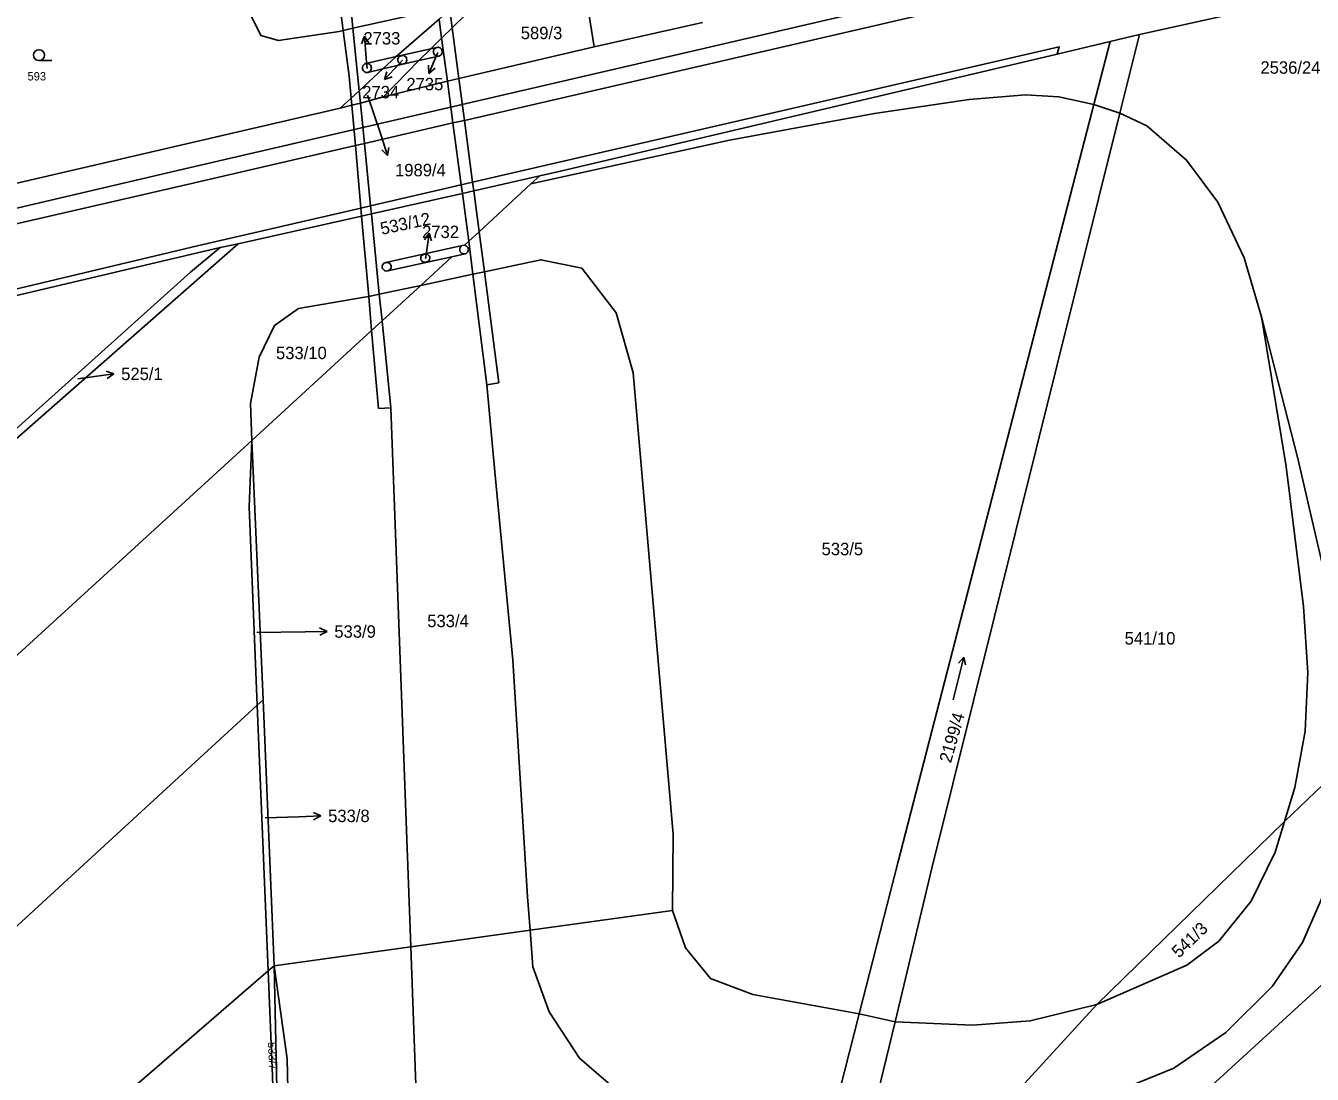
# Model space of a CAD drawing. Extents: x -679220 to -673243, y -1075091 to -1066557.
# Drawn here: x -675361.9 to -675185.8, y -1071521.5 to -1071378 of the extents above; entities that cross this region are included whole.
import ezdxf

# ---------------------------------------------------------------- set-up
doc = ezdxf.new("R2010")
doc.units = 0
for name, color, linetype in [('Hranice parcel', 7, 'Continuous'), ('Parcelní čísla', 7, 'Continuous'), ('Pop  PČ popisy', 7, 'Continuous'), ('Poz předměty', 7, 'Continuous'), ('Vnitřní kresba', 7, 'Continuous'), ('Značky kultur', 7, 'Continuous')]:
    doc.layers.add(name, color=color, linetype=linetype)

msp = doc.modelspace()

# ---------------------------------------------------------------- linework, layer by layer
at = {"layer": 'Hranice parcel'}
for p, q in [((-675209.46, -1071379.16), (-675102.52, -1071355.6)), ((-675284.12, -1071380.88), (-675287.37, -1071360.1)), ((-675269.26, -1071377.53), (-675284.12, -1071380.88)), ((-675213.49, -1071380.16), (-675209.46, -1071379.16)), ((-675209.46, -1071379.16), (-675212.15, -1071389.97)), ((-675213.49, -1071380.16), (-675220.72, -1071381.87)), ((-675313.03, -1071383.89), (-675311.19, -1071382.21)), ((-675311.19, -1071382.21), (-675306.45, -1071381.13)), ((-675306.45, -1071381.13), (-675308.1, -1071382.76)), ((-675308.1, -1071382.76), (-675313.03, -1071383.89)), ((-675308.1, -1071382.76), (-675312.92, -1071387.72)), ((-675318.85, -1071389.28), (-675418.33, -1071412.33)), ((-675315.94, -1071404.03), (-675332.84, -1071407.84)), ((-675315.94, -1071404.03), (-675314.97, -1071415.02)), ((-675335.31, -1071408.32), (-675385.99, -1071420.25)), ((-675378.01, -1071447.45), (-675332.84, -1071407.84)), ((-675332.84, -1071407.84), (-675335.31, -1071408.32)), ((-675303.6, -1071409.62), (-675307.85, -1071413.52)), ((-675330.97, -1071434.76), (-675329.42, -1071470.25)), ((-675329.42, -1071470.25), (-675330.22, -1071470.97)), ((-675329.42, -1071470.25), (-675327.92, -1071506.63)), ((-675330.22, -1071470.97), (-675431.53, -1071563.96)), ((-675330.22, -1071470.97), (-675328.73, -1071507.33)), ((-675189.61, -1071486.89), (-675215.28, -1071511.95)), ((-675403.27, -1071571.71), (-675328.73, -1071507.33)), ((-675327.92, -1071506.63), (-675328.73, -1071507.33)), ((-675327.92, -1071506.63), (-675325.9, -1071592.84))]:
    msp.add_line(p, q, dxfattribs=at)
for points in [[(-675303.21, -1071375.22), (-675303.9, -1071375.37), (-675305.52, -1071375.74), (-675317.12, -1071378.33), (-675318.45, -1071378.63), (-675318.99, -1071378.75), (-675327.32, -1071380.01), (-675329.71, -1071379.33), (-675334.39, -1071369.83), (-675337.64, -1071342.74)], [(-675217.92, -1071371.53), (-675301.86, -1071390.93), (-675303.44, -1071391.29), (-675315.55, -1071394.09), (-675316.79, -1071394.38), (-675340.61, -1071399.88), (-675384.5, -1071409.99), (-675415.03, -1071417), (-675446.03, -1071424.76)], [(-675311.19, -1071382.21), (-675305.34, -1071377.08), (-675303.85, -1071375.78), (-675303.21, -1071375.22)], [(-675299.67, -1071374.48), (-675303.52, -1071378.26), (-675304.99, -1071379.69), (-675306.45, -1071381.13)], [(-675396.97, -1071422.23), (-675378.45, -1071417.66), (-675338.21, -1071408.06), (-675316.04, -1071402.94), (-675314.7, -1071402.63), (-675302.3, -1071399.76), (-675300.75, -1071399.4), (-675220.45, -1071380.85), (-675220.72, -1071381.87)], [(-675312.92, -1071387.72), (-675304.2, -1071385.59), (-675302.61, -1071385.22), (-675284.12, -1071380.88)], [(-675306.45, -1071381.13), (-675305.63, -1071380.95), (-675305.47, -1071380.93), (-675305.32, -1071380.96), (-675305.19, -1071381.01), (-675305.08, -1071381.1), (-675304.98, -1071381.21), (-675304.9, -1071381.41), (-675304.89, -1071381.59), (-675304.92, -1071381.75), (-675304.98, -1071381.87), (-675305.05, -1071381.97), (-675305.17, -1071382.06), (-675305.35, -1071382.14), (-675308.1, -1071382.76)], [(-675247.81, -1071513.21), (-675242.52, -1071492.55), (-675222.56, -1071415.19), (-675215.69, -1071388.75), (-675213.49, -1071380.16)], [(-675313.03, -1071383.89), (-675315.08, -1071384.36), (-675315.23, -1071384.38), (-675315.37, -1071384.36), (-675315.49, -1071384.31), (-675315.6, -1071384.24), (-675315.7, -1071384.14), (-675315.77, -1071384.02), (-675315.81, -1071383.89), (-675315.83, -1071383.76), (-675315.81, -1071383.63), (-675315.76, -1071383.48), (-675315.68, -1071383.36), (-675315.54, -1071383.25), (-675315.35, -1071383.17), (-675311.19, -1071382.21)], [(-675220.72, -1071381.87), (-675288.72, -1071397.9), (-675291.55, -1071398.54)], [(-675318.85, -1071389.28), (-675317.37, -1071387.91), (-675316.27, -1071386.89), (-675313.03, -1071383.89)], [(-675312.92, -1071387.72), (-675316.1, -1071388.56), (-675317.28, -1071388.87), (-675318.85, -1071389.28)], [(-675212.15, -1071389.97), (-675237.88, -1071493.3), (-675242.88, -1071514.3)], [(-675212.15, -1071389.97), (-675208.44, -1071391.68), (-675203.01, -1071396.38), (-675198.74, -1071402.13), (-675195.13, -1071409.73), (-675192.76, -1071417.81), (-675189.4, -1071438.32), (-675187.02, -1071457.47), (-675186.39, -1071466.48), (-675186.79, -1071474.52), (-675188.18, -1071482.24), (-675189.61, -1071486.89)], [(-675291.55, -1071398.54), (-675300.59, -1071400.58), (-675302.14, -1071400.93), (-675314.59, -1071403.73), (-675315.94, -1071404.03)], [(-675291.55, -1071398.54), (-675292.75, -1071399.64), (-675299.86, -1071406.18), (-675301.28, -1071407.48), (-675301.87, -1071408.03)], [(-675378.6, -1071445.78), (-675365.09, -1071434.82), (-675339.35, -1071411.71), (-675335.31, -1071408.32)], [(-675303.6, -1071409.62), (-675312.33, -1071411.51), (-675312.55, -1071411.56), (-675312.72, -1071411.53), (-675312.82, -1071411.48), (-675312.91, -1071411.41), (-675313, -1071411.31), (-675313.06, -1071411.2), (-675313.1, -1071411.08), (-675313.11, -1071410.97), (-675313.1, -1071410.86), (-675313.07, -1071410.74), (-675313, -1071410.62), (-675312.93, -1071410.54), (-675312.84, -1071410.47), (-675312.73, -1071410.41), (-675312.61, -1071410.38), (-675302.18, -1071408.08), (-675301.87, -1071408.03)], [(-675301.87, -1071408.03), (-675301.72, -1071408.06), (-675301.58, -1071408.13), (-675301.48, -1071408.22), (-675301.41, -1071408.32), (-675301.36, -1071408.43), (-675301.33, -1071408.53), (-675301.32, -1071408.66), (-675301.35, -1071408.81), (-675301.39, -1071408.92), (-675301.52, -1071409.08), (-675301.61, -1071409.15), (-675301.78, -1071409.22), (-675303.6, -1071409.62)], [(-675307.85, -1071413.52), (-675300.71, -1071412), (-675299.13, -1071411.68), (-675291.41, -1071410.02), (-675285.8, -1071411.16), (-675281.07, -1071417.29), (-675278.76, -1071425.47), (-675273.31, -1071488.62), (-675273.38, -1071499.08)], [(-675307.85, -1071413.52), (-675313.13, -1071418.37), (-675314.56, -1071419.68), (-675330.97, -1071434.76)], [(-675314.97, -1071415.02), (-675313.53, -1071414.72), (-675307.85, -1071413.52)], [(-675330.97, -1071434.76), (-675331.13, -1071429.67), (-675329.95, -1071423.35), (-675327.87, -1071419), (-675324.56, -1071416.66), (-675315.53, -1071415.14), (-675314.97, -1071415.02)], [(-675466.35, -1071555.26), (-675409.98, -1071506.95), (-675330.97, -1071434.76)], [(-675330.97, -1071434.76), (-675331.33, -1071443.83), (-675330.22, -1071470.97)], [(-675164.27, -1071462.64), (-675169.77, -1071467.91), (-675181.23, -1071478.87), (-675189.61, -1071486.89)], [(-675233.25, -1071557.91), (-675230.7, -1071555.01), (-675213.29, -1071537.13), (-675199.54, -1071523.02), (-675181.83, -1071506.82), (-675170.5, -1071495.74), (-675159.86, -1071485.33)], [(-675189.61, -1071486.89), (-675190.9, -1071491.07), (-675194.15, -1071497.8), (-675198.6, -1071503.25), (-675202.98, -1071506.57), (-675215.28, -1071511.95)], [(-675273.38, -1071499.08), (-675292.88, -1071501.78), (-675309.21, -1071504.04), (-675327.92, -1071506.63)], [(-675273.38, -1071499.08), (-675271.58, -1071504.16), (-675268.2, -1071508.37), (-675262.38, -1071510.55), (-675247.81, -1071513.21)], [(-675328.73, -1071507.33), (-675328.14, -1071521.76), (-675325.9, -1071592.84)], [(-675252.08, -1071552.04), (-675241.28, -1071540.28), (-675230.12, -1071528.12), (-675215.28, -1071511.95)], [(-675215.28, -1071511.95), (-675224.41, -1071514.18), (-675232.3, -1071514.75), (-675242.88, -1071514.3)], [(-675271.73, -1071606.74), (-675271.52, -1071605.91), (-675254.91, -1071540.98), (-675251.85, -1071529.01), (-675247.81, -1071513.21)], [(-675242.88, -1071514.3), (-675246.44, -1071528.94), (-675249.31, -1071540.69), (-675252.08, -1071552.04)]]:
    msp.add_lwpolyline(points, dxfattribs=at)
at = {"layer": 'Pop  PČ popisy'}
for p, q in [((-675315.56, -1071379.42), (-675315.97, -1071380.46)), ((-675315.3, -1071382.41), (-675315.56, -1071379.42)), ((-675315.56, -1071379.42), (-675314.97, -1071380.37)), ((-675315.19, -1071383.83), (-675315.3, -1071382.41)), ((-675310.34, -1071382.69), (-675310.77, -1071383.16)), ((-675305.56, -1071381.74), (-675306.73, -1071384.5)), ((-675305.52, -1071381.64), (-675305.56, -1071381.74)), ((-675310.77, -1071383.16), (-675312.82, -1071385.35)), ((-675312.82, -1071385.35), (-675312.5, -1071384.28)), ((-675306.73, -1071384.5), (-675306.8, -1071383.39)), ((-675306.73, -1071384.5), (-675305.88, -1071383.78)), ((-675312.82, -1071385.35), (-675311.77, -1071384.96)), ((-675315.12, -1071387.49), (-675313.31, -1071392.89)), ((-675313.31, -1071392.89), (-675312.38, -1071395.74)), ((-675312.38, -1071395.74), (-675313.17, -1071394.95)), ((-675312.38, -1071395.74), (-675312.22, -1071394.64)), ((-675306.7, -1071406.35), (-675307.34, -1071407.27)), ((-675307.12, -1071409.32), (-675306.7, -1071406.35)), ((-675306.7, -1071406.35), (-675306.35, -1071407.41)), ((-675307.2, -1071409.85), (-675307.12, -1071409.32)), ((-675354.77, -1071426.29), (-675352.82, -1071426.03)), ((-675352.82, -1071426.03), (-675349.85, -1071425.61)), ((-675349.85, -1071425.61), (-675350.91, -1071425.26)), ((-675349.85, -1071425.61), (-675350.77, -1071426.25)), ((-675330.3, -1071461.01), (-675323.67, -1071460.93)), ((-675323.67, -1071460.93), (-675320.67, -1071460.88)), ((-675320.67, -1071460.88), (-675321.68, -1071460.39)), ((-675320.67, -1071460.88), (-675321.66, -1071461.4)), ((-675329.16, -1071486.39), (-675324.52, -1071486.23)), ((-675324.52, -1071486.23), (-675321.52, -1071486.12)), ((-675321.52, -1071486.12), (-675322.54, -1071485.66)), ((-675321.52, -1071486.12), (-675322.5, -1071486.66))]:
    msp.add_line(p, q, dxfattribs=at)
at = {"layer": 'Poz předměty'}
for p, q in [((-675340.53, -1071397.65), (-675048.76, -1071329.96)), ((-675456.06, -1071424.8), (-675340.53, -1071397.65))]:
    msp.add_line(p, q, dxfattribs=at)
at = {"layer": 'Vnitřní kresba'}
for p, q in [((-675320.15, -1071365.52), (-675318.45, -1071378.63)), ((-675318.42, -1071365.25), (-675317.12, -1071378.33)), ((-675305.34, -1071377.08), (-675304.99, -1071379.69)), ((-675303.85, -1071375.78), (-675303.52, -1071378.26)), ((-675318.45, -1071378.63), (-675317.63, -1071384.9)), ((-675317.12, -1071378.33), (-675316.27, -1071386.89)), ((-675303.52, -1071378.26), (-675302.61, -1071385.22)), ((-675305.93, -1071381.12), (-675305.63, -1071380.95)), ((-675304.99, -1071379.69), (-675304.2, -1071385.59)), ((-675310.98, -1071382.64), (-675310.96, -1071382.5)), ((-675310.96, -1071382.78), (-675310.98, -1071382.64)), ((-675310.96, -1071382.5), (-675310.91, -1071382.36)), ((-675310.91, -1071382.36), (-675310.81, -1071382.23)), ((-675310.81, -1071382.23), (-675310.65, -1071382.15)), ((-675310.65, -1071382.15), (-675310.43, -1071382.09)), ((-675310.43, -1071382.09), (-675310.16, -1071382.07)), ((-675310.16, -1071382.07), (-675310.01, -1071382.14)), ((-675310.01, -1071382.14), (-675309.89, -1071382.26)), ((-675309.89, -1071382.26), (-675309.81, -1071382.38)), ((-675309.81, -1071382.38), (-675309.77, -1071382.51)), ((-675309.75, -1071382.68), (-675309.78, -1071382.83)), ((-675309.77, -1071382.51), (-675309.75, -1071382.68)), ((-675306.09, -1071381.39), (-675306.11, -1071381.56)), ((-675306.11, -1071381.56), (-675306.09, -1071381.68)), ((-675306.03, -1071381.24), (-675306.09, -1071381.39)), ((-675306.09, -1071381.68), (-675306.05, -1071381.8)), ((-675306.05, -1071381.8), (-675305.99, -1071381.91)), ((-675305.93, -1071381.12), (-675306.03, -1071381.24)), ((-675305.99, -1071381.91), (-675305.89, -1071382.02)), ((-675305.89, -1071382.02), (-675305.77, -1071382.09)), ((-675305.77, -1071382.09), (-675305.64, -1071382.13)), ((-675305.64, -1071382.13), (-675305.35, -1071382.14)), ((-675315.35, -1071383.17), (-675314.96, -1071383.21)), ((-675315.08, -1071384.36), (-675314.77, -1071384.18)), ((-675314.96, -1071383.21), (-675314.83, -1071383.29)), ((-675314.83, -1071383.29), (-675314.72, -1071383.4)), ((-675314.69, -1071384.08), (-675314.77, -1071384.18)), ((-675314.72, -1071383.4), (-675314.65, -1071383.53)), ((-675314.63, -1071383.93), (-675314.69, -1071384.08)), ((-675314.65, -1071383.53), (-675314.62, -1071383.63)), ((-675314.6, -1071383.77), (-675314.63, -1071383.93)), ((-675314.62, -1071383.63), (-675314.6, -1071383.77)), ((-675310.92, -1071382.89), (-675310.96, -1071382.78)), ((-675310.87, -1071382.99), (-675310.92, -1071382.89)), ((-675310.77, -1071383.1), (-675310.87, -1071382.99)), ((-675310.67, -1071383.18), (-675310.77, -1071383.1)), ((-675310.55, -1071383.22), (-675310.67, -1071383.18)), ((-675310.36, -1071383.22), (-675310.55, -1071383.22)), ((-675310.36, -1071383.22), (-675310.13, -1071383.17)), ((-675309.94, -1071383.09), (-675310.13, -1071383.17)), ((-675309.84, -1071382.97), (-675309.94, -1071383.09)), ((-675309.78, -1071382.83), (-675309.84, -1071382.97)), ((-675317.63, -1071384.9), (-675317.37, -1071387.91)), ((-675304.2, -1071385.59), (-675303.44, -1071391.29)), ((-675302.61, -1071385.22), (-675301.86, -1071390.93)), ((-675317.37, -1071387.91), (-675317.28, -1071388.87)), ((-675316.27, -1071386.89), (-675316.1, -1071388.56)), ((-675232.75, -1071388.1), (-675225.08, -1071387.45)), ((-675225.08, -1071387.45), (-675220.5, -1071387.71)), ((-675220.5, -1071387.71), (-675215.69, -1071388.75)), ((-675317.28, -1071388.87), (-675316.79, -1071394.38)), ((-675315.55, -1071394.09), (-675316.1, -1071388.56)), ((-675245.74, -1071389.99), (-675232.75, -1071388.1)), ((-675215.69, -1071388.75), (-675212.15, -1071389.97)), ((-675303.44, -1071391.29), (-675302.3, -1071399.76)), ((-675301.86, -1071390.93), (-675300.75, -1071399.4)), ((-675265.59, -1071393.65), (-675245.74, -1071389.99)), ((-675316.79, -1071394.38), (-675316.04, -1071402.94)), ((-675314.7, -1071402.63), (-675315.55, -1071394.09)), ((-675292.75, -1071399.64), (-675265.59, -1071393.65)), ((-675302.3, -1071399.76), (-675302.14, -1071400.93)), ((-675300.75, -1071399.4), (-675300.59, -1071400.58)), ((-675302.14, -1071400.93), (-675301.45, -1071406.1)), ((-675300.59, -1071400.58), (-675299.86, -1071406.18)), ((-675316.04, -1071402.94), (-675315.94, -1071404.03)), ((-675314.59, -1071403.73), (-675314.7, -1071402.63)), ((-675314.59, -1071403.73), (-675313.53, -1071414.72)), ((-675301.45, -1071406.1), (-675301.28, -1071407.48)), ((-675299.86, -1071406.18), (-675299.13, -1071411.68)), ((-675302.51, -1071408.53), (-675302.48, -1071408.42)), ((-675302.5, -1071408.76), (-675302.51, -1071408.53)), ((-675302.5, -1071408.76), (-675302.43, -1071408.94)), ((-675302.48, -1071408.42), (-675302.43, -1071408.31)), ((-675302.43, -1071408.31), (-675302.37, -1071408.23)), ((-675302.36, -1071409.03), (-675302.43, -1071408.94)), ((-675302.37, -1071408.23), (-675302.18, -1071408.08)), ((-675302.27, -1071409.12), (-675302.36, -1071409.03)), ((-675302.07, -1071409.21), (-675302.27, -1071409.12)), ((-675301.28, -1071407.48), (-675300.71, -1071412)), ((-675312.61, -1071410.38), (-675312.25, -1071410.41)), ((-675312.25, -1071410.41), (-675312.12, -1071410.48)), ((-675312.12, -1071410.48), (-675312.01, -1071410.6)), ((-675311.91, -1071410.81), (-675312.01, -1071410.6)), ((-675311.91, -1071410.81), (-675311.89, -1071410.96)), ((-675307.85, -1071409.77), (-675307.82, -1071409.65)), ((-675307.84, -1071409.89), (-675307.85, -1071409.77)), ((-675307.81, -1071410), (-675307.84, -1071409.89)), ((-675307.82, -1071409.65), (-675307.77, -1071409.54)), ((-675307.81, -1071410), (-675307.7, -1071410.16)), ((-675307.77, -1071409.54), (-675307.71, -1071409.45)), ((-675307.71, -1071409.45), (-675307.63, -1071409.37)), ((-675307.63, -1071410.24), (-675307.7, -1071410.16)), ((-675307.63, -1071409.37), (-675307.48, -1071409.31)), ((-675307.63, -1071410.24), (-675307.48, -1071410.33)), ((-675307.48, -1071409.31), (-675307.2, -1071409.25)), ((-675307.37, -1071410.36), (-675307.48, -1071410.33)), ((-675307.24, -1071410.35), (-675307.37, -1071410.36)), ((-675307.24, -1071410.35), (-675306.98, -1071410.3)), ((-675307.2, -1071409.25), (-675307.03, -1071409.24)), ((-675307.03, -1071409.24), (-675306.89, -1071409.29)), ((-675306.85, -1071410.25), (-675306.98, -1071410.3)), ((-675306.89, -1071409.29), (-675306.77, -1071409.37)), ((-675306.77, -1071410.19), (-675306.85, -1071410.25)), ((-675306.77, -1071409.37), (-675306.66, -1071409.5)), ((-675306.7, -1071410.1), (-675306.77, -1071410.19)), ((-675306.63, -1071409.96), (-675306.7, -1071410.1)), ((-675306.66, -1071409.5), (-675306.61, -1071409.66)), ((-675306.6, -1071409.8), (-675306.63, -1071409.96)), ((-675306.61, -1071409.66), (-675306.6, -1071409.8)), ((-675302.07, -1071409.21), (-675301.78, -1071409.22)), ((-675312.33, -1071411.51), (-675312.08, -1071411.37)), ((-675311.97, -1071411.24), (-675312.08, -1071411.37)), ((-675311.91, -1071411.1), (-675311.97, -1071411.24)), ((-675311.89, -1071410.96), (-675311.91, -1071411.1)), ((-675300.71, -1071412), (-675298.8, -1071427.11)), ((-675299.13, -1071411.68), (-675297.14, -1071426.85)), ((-675314.97, -1071415.02), (-675314.56, -1071419.68)), ((-675313.53, -1071414.72), (-675313.13, -1071418.37)), ((-675187.78, -1071437.23), (-675192.76, -1071417.81)), ((-675314.56, -1071419.68), (-675313.62, -1071430.36)), ((-675313.13, -1071418.37), (-675311.95, -1071430.27)), ((-675298.8, -1071427.11), (-675297.14, -1071426.85)), ((-675298.8, -1071427.11), (-675297.7, -1071439.04)), ((-675311.95, -1071430.27), (-675313.62, -1071430.36)), ((-675309.21, -1071504.04), (-675311.95, -1071430.27)), ((-675183.21, -1071456.92), (-675187.78, -1071437.23)), ((-675297.7, -1071439.04), (-675295.25, -1071464.8)), ((-675295.25, -1071464.8), (-675293.25, -1071497.18)), ((-675187.12, -1071503.45), (-675183.04, -1071494.06)), ((-675293.25, -1071497.18), (-675292.88, -1071501.78)), ((-675292.88, -1071501.78), (-675292.48, -1071506.79)), ((-675308.13, -1071533.1), (-675309.21, -1071504.04)), ((-675191.29, -1071509.49), (-675187.12, -1071503.45)), ((-675327.92, -1071506.63), (-675326.11, -1071519.36)), ((-675292.48, -1071506.79), (-675290.26, -1071512.94)), ((-675197.64, -1071515.77), (-675191.29, -1071509.49)), ((-675290.26, -1071512.94), (-675286.09, -1071519.28)), ((-675242.88, -1071514.3), (-675247.81, -1071513.21)), ((-675204.77, -1071520.66), (-675197.64, -1071515.77)), ((-675326.11, -1071519.36), (-675324.9, -1071582.36)), ((-675286.09, -1071519.28), (-675282.13, -1071522.69)), ((-675213.37, -1071524.15), (-675204.77, -1071520.66))]:
    msp.add_line(p, q, dxfattribs=at)
at = {"layer": 'Značky kultur'}
for p, q in [((-675360.1, -1071382.76), (-675358.35, -1071382.76)), ((-675234.95, -1071470.22), (-675233.5, -1071464.4)), ((-675233.5, -1071464.4), (-675234.22, -1071465.22)), ((-675233.5, -1071464.4), (-675233.25, -1071465.46))]:
    msp.add_line(p, q, dxfattribs=at)
msp.add_circle((-675360.1, -1071382.01), 0.75, dxfattribs=at)

# ---------------------------------------------------------------- texts
at = {"layer": 'Parcelní čísla'}
for s, height, p in [('2733', 1.7, (-675315.69, -1071380.55)), ('589/3', 1.7, (-675294.15, -1071379.82)), ('593', 1.14, (-675361.67, -1071385.47)), ('2536/24', 1.7, (-675192.9, -1071384.55)), ('2734', 1.7, (-675315.85, -1071387.92)), ('2735', 1.7, (-675309.81, -1071386.82)), ('1989/4', 1.7, (-675311.36, -1071398.59)), ('2732', 1.7, (-675307.66, -1071407.04)), ('533/10', 1.7, (-675327.66, -1071423.61)), ('525/1', 1.7, (-675348.85, -1071426.48)), ('533/5', 1.7, (-675252.97, -1071450.45)), ('533/9', 1.7, (-675319.67, -1071461.74)), ('533/4', 1.7, (-675306.95, -1071460.29)), ('541/10', 1.7, (-675211.49, -1071462.67)), ('533/8', 1.7, (-675320.52, -1071486.97))]:
    msp.add_text(s, height=height, dxfattribs=at).set_placement(p)
for s, height, rotation, p in [('533/12', 1.7, 12, (-675313.18, -1071406.61)), ('2199/4', 1.7, 74, (-675235.27, -1071478.97)), ('541/3', 1.7, 44, (-675204.05, -1071505.67)), ('533/7', 1.14, 273, (-675328.78, -1071517.09))]:
    msp.add_text(s, height=height, rotation=rotation, dxfattribs=at).set_placement(p)

doc.saveas('drawing.dxf')
